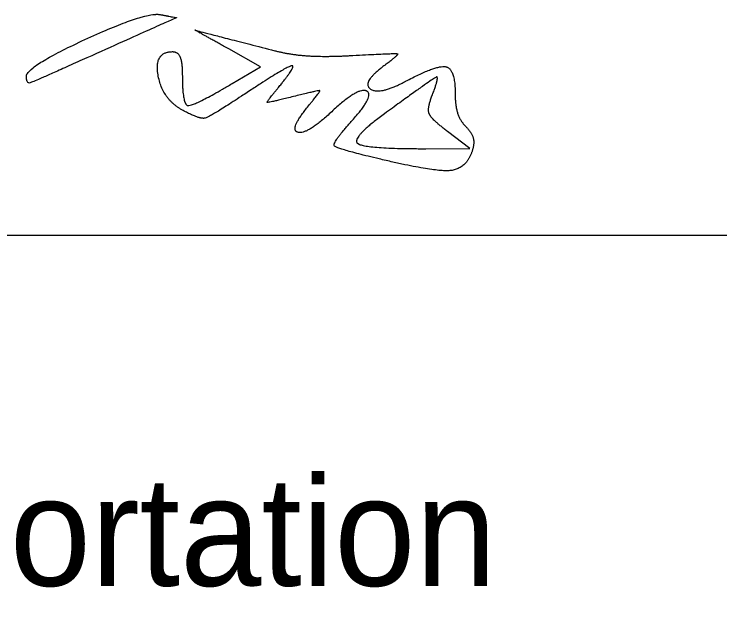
# Model space of a CAD drawing. Extents: x -7.5 to 53.5, y 0 to 22.
# Drawn here: x 28.162 to 29.076, y 6.077 to 6.853 of the extents above; entities that cross this region are included whole.
import ezdxf

# ---------------------------------------------------------------- set-up
doc = ezdxf.new("R2010")
doc.units = 0
doc.layers.add('SH_Data', color=7, linetype='Continuous')
doc.layers.add('SH_Text', color=7, linetype='Continuous')

msp = doc.modelspace()

# ---------------------------------------------------------------- linework, layer by layer
at = {"layer": 'SH_Data'}
msp.add_line((25.57635, 6.56949), (29.07635, 6.56949), dxfattribs=at)
at = {"layer": 'SH_Text'}
for p, q in [((28.17794, 6.77368), (28.17794, 6.77368)), ((28.63043, 6.66744), (28.63043, 6.66744))]:
    msp.add_line(p, q, dxfattribs=at)
for points in [[(28.44173, 6.76411), (28.47813, 6.78562), (28.43741, 6.80855)], [(28.69044, 6.68058), (28.74669, 6.68066), (28.71795, 6.70278)]]:
    msp.add_lwpolyline(points, dxfattribs=at)
for points in [[(28.17794, 6.77368), (28.17794, 6.78608), (28.33077, 6.85639), (28.34968, 6.8527)], [(28.34968, 6.8527), (28.37036, 6.84866), (28.3711, 6.84909), (28.24948, 6.79444)], [(28.43741, 6.80855), (28.39458, 6.83268), (28.39363, 6.83272), (28.49669, 6.80631)], [(28.37896, 6.72956), (28.35247, 6.74374), (28.34149, 6.80511), (28.36544, 6.80511)], [(28.36544, 6.80511), (28.37231, 6.80511), (28.37794, 6.79105), (28.37794, 6.77386)], [(28.49669, 6.80631), (28.51731, 6.80103), (28.56231, 6.79828), (28.59669, 6.80021)], [(28.59669, 6.80021), (28.65156, 6.80329), (28.65643, 6.80166), (28.63656, 6.78686)], [(28.24948, 6.79444), (28.18693, 6.76633), (28.17794, 6.76372), (28.17794, 6.77368)], [(28.50134, 6.75929), (28.52573, 6.78889), (28.50996, 6.78511), (28.45369, 6.74787)], [(28.63656, 6.78686), (28.60774, 6.76539), (28.63069, 6.74901), (28.66436, 6.76703)], [(28.66436, 6.76703), (28.70458, 6.78856), (28.72794, 6.7828), (28.72794, 6.75136)], [(28.37794, 6.77386), (28.37794, 6.73704), (28.39222, 6.73486), (28.44173, 6.76411)], [(28.6982, 6.7483), (28.70809, 6.77408), (28.69989, 6.771), (28.63729, 6.72541)], [(28.52074, 6.74757), (28.48767, 6.73933), (28.48582, 6.74045), (28.50134, 6.75929)], [(28.54084, 6.73684), (28.55544, 6.75444), (28.55317, 6.75565), (28.52074, 6.74757)], [(28.59471, 6.71542), (28.6252, 6.74911), (28.60353, 6.76002), (28.56954, 6.72809)], [(28.45369, 6.74787), (28.41364, 6.72137), (28.40035, 6.71811), (28.37896, 6.72956)], [(28.71795, 6.70278), (28.69758, 6.71845), (28.69183, 6.7317), (28.6982, 6.7483)], [(28.72794, 6.75136), (28.72794, 6.73555), (28.73431, 6.71624), (28.7421, 6.70845)], [(28.56954, 6.72809), (28.53764, 6.69812), (28.51455, 6.70516), (28.54084, 6.73684)], [(28.63729, 6.72541), (28.59459, 6.69433), (28.61104, 6.68046), (28.69044, 6.68058)], [(28.63043, 6.66744), (28.5757, 6.6804), (28.56998, 6.68809), (28.59471, 6.71542)], [(28.7421, 6.70845), (28.74988, 6.70066), (28.75287, 6.68547), (28.74874, 6.6747)], [(28.74874, 6.6747), (28.74065, 6.65361), (28.69948, 6.65109), (28.63043, 6.66744)]]:
    msp.add_open_spline(points, degree=2, dxfattribs=at)

# ---------------------------------------------------------------- texts
msp.add_text('Director, Department of Transportation', height=0.1399997, dxfattribs=at).set_placement((25.57635, 6.11949))

doc.saveas('drawing.dxf')
